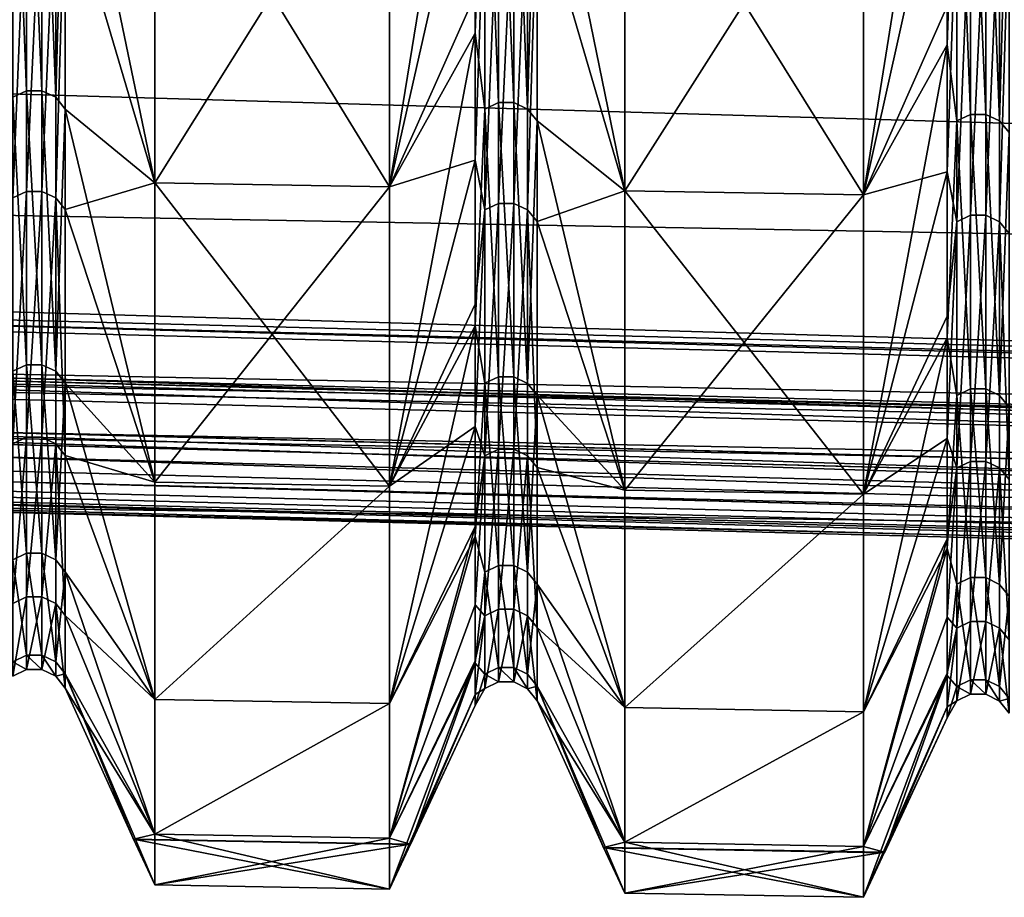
# Model space of a CAD drawing. Header units: metres. Extents: x -31 to 116, y -82 to 82.
# Tile 394 of 656: x 53.75 to 58.09, y -61.4 to -57.53. Entities that reach past the tile are written whole.
import ezdxf

# ---------------------------------------------------------------- set-up
doc = ezdxf.new("R2010")
doc.units = ezdxf.units.M
doc.layers.add('solid_80000000GA_10_1', color=7, linetype='CONTINUOUS')

msp = doc.modelspace()

# ---------------------------------------------------------------- linework, layer by layer
at = {"layer": 'solid_80000000GA_10_1'}
for points in [[(12.5, -55.339149, 19.366802), (103, -56.357498, 23.341595), (103, -58.015083, 18.847979)], [(12.5, -56.648029, 15.116095), (12.5, -55.339149, 19.366802), (103, -58.015083, 18.847979)], [(12.5, -55.339161, -19.366768), (103, -58.015034, -18.848118), (103, -56.357452, -23.341688)], [(12.5, -55.339161, -19.366768), (12.5, -56.648037, -15.116065), (103, -58.015034, -18.848118)], [(55.382427, -58.271996, -19.249161), (55.76049, -55.948536, -23.174643), (55.76049, -57.594326, -18.713531)], [(55.382427, -58.271996, -19.249161), (55.382427, -56.601433, -23.715683), (55.76049, -55.948536, -23.174643)], [(55.802036, -56.350567, -22.033564), (55.76049, -57.594326, -18.713531), (55.76049, -55.948536, -23.174643)], [(57.470112, -58.306656, -19.260422), (57.839779, -55.998837, -23.195478), (57.839779, -57.646111, -18.730356)], [(57.470112, -58.306656, -19.260422), (57.470112, -56.635101, -23.729628), (57.839779, -55.998837, -23.195478)], [(57.881325, -56.401279, -22.053392), (57.839779, -57.646111, -18.730356), (57.839779, -55.998837, -23.195478)], [(53.783474, -56.272293, -22.002958), (53.783474, -57.848427, -17.443066), (53.722752, -56.299858, -22.013737)], [(53.783474, -57.848427, -17.443066), (53.722752, -57.876766, -17.451611), (53.722752, -56.299858, -22.013737)], [(53.851025, -57.848473, -17.443079), (53.783474, -57.848427, -17.443066), (53.783474, -56.272293, -22.002958)], [(53.851025, -56.272335, -22.002975), (53.851025, -57.848473, -17.443079), (53.783474, -56.272293, -22.002958)], [(53.911705, -57.876888, -17.451647), (53.851025, -57.848473, -17.443079), (53.851025, -56.272335, -22.002975)], [(53.911705, -56.29998, -22.013784), (53.911705, -57.876888, -17.451647), (53.851025, -56.272335, -22.002975)], [(53.911705, -56.29998, -22.013784), (53.953094, -56.350269, -22.030849), (53.911705, -57.876888, -17.451647)], [(55.862759, -56.323002, -22.022785), (55.862759, -57.900558, -17.458784), (55.802036, -56.350567, -22.033564)], [(55.930313, -57.9006, -17.458797), (55.862759, -57.900558, -17.458784), (55.862759, -56.323002, -22.022785)], [(55.930313, -56.323044, -22.022802), (55.930313, -57.9006, -17.458797), (55.862759, -56.323002, -22.022785)], [(55.990993, -57.92902, -17.467367), (55.930313, -57.9006, -17.458797), (55.930313, -56.323044, -22.022802)], [(55.990993, -56.350689, -22.033611), (55.990993, -57.92902, -17.467367), (55.930313, -56.323044, -22.022802)], [(53.911705, -57.876888, -17.451647), (53.953094, -56.350269, -22.030849), (53.953094, -57.928699, -17.463581)], [(54.348129, -58.254826, -19.243582), (53.953094, -57.928699, -17.463581), (53.953094, -56.350269, -22.030849)], [(54.348129, -56.584755, -23.708773), (54.348129, -58.254826, -19.243582), (53.953094, -56.350269, -22.030849)], [(55.802036, -56.350567, -22.033564), (55.802036, -57.928894, -17.467329), (55.76049, -57.594326, -18.713531)], [(55.862759, -57.900558, -17.458784), (55.802036, -57.928894, -17.467329), (55.802036, -56.350567, -22.033564)], [(55.990993, -56.350689, -22.033611), (56.032383, -56.400978, -22.050676), (55.990993, -57.92902, -17.467367)], [(57.942047, -56.373711, -22.042614), (57.942047, -57.952686, -17.474503), (57.881325, -56.401279, -22.053392)], [(58.009598, -57.952732, -17.474516), (57.942047, -57.952686, -17.474503), (57.942047, -56.373711, -22.042614)], [(58.009598, -56.373753, -22.042631), (58.009598, -57.952732, -17.474516), (57.942047, -56.373711, -22.042614)], [(58.070282, -57.981148, -17.483086), (58.009598, -57.952732, -17.474516), (58.009598, -56.373753, -22.042631)], [(58.070282, -56.401398, -22.05344), (58.070282, -57.981148, -17.483086), (58.009598, -56.373753, -22.042631)], [(55.990993, -57.92902, -17.467367), (56.032383, -56.400978, -22.050676), (56.032383, -57.980827, -17.479315)], [(56.41888, -58.289204, -19.254751), (56.032383, -57.980827, -17.479315), (56.032383, -56.400978, -22.050676)], [(56.41888, -56.618149, -23.722605), (56.41888, -58.289204, -19.254751), (56.032383, -56.400978, -22.050676)], [(57.881325, -56.401279, -22.053392), (57.881325, -57.981026, -17.483047), (57.839779, -57.646111, -18.730356)], [(57.942047, -57.952686, -17.474503), (57.881325, -57.981026, -17.483047), (57.881325, -56.401279, -22.053392)], [(58.070282, -56.401398, -22.05344), (58.111671, -56.451687, -22.070503), (58.070282, -57.981148, -17.483086)], [(58.070282, -57.981148, -17.483086), (58.111671, -56.451687, -22.070503), (58.111671, -58.032951, -17.495049)], [(54.348129, -58.254826, 19.243582), (54.348129, -56.584755, 23.708773), (53.953094, -56.917362, 20.521328)], [(54.348129, -56.584755, -23.708773), (55.382427, -56.601433, -23.715683), (55.382427, -58.271996, -19.249161)], [(54.348129, -56.584755, -23.708773), (55.382427, -58.271996, -19.249161), (54.348129, -58.254826, -19.243582)], [(54.348129, -58.254826, 19.243582), (55.382427, -56.601433, 23.715683), (54.348129, -56.584755, 23.708773)], [(54.348129, -58.254826, 19.243582), (55.382427, -58.271996, 19.249161), (55.382427, -56.601433, 23.715683)], [(55.382427, -58.271996, 19.249161), (55.76049, -57.424034, 19.229736), (55.76049, -56.600685, 21.532887)], [(55.382427, -56.601433, 23.715683), (55.382427, -58.271996, 19.249161), (55.76049, -56.600685, 21.532887)], [(12.5, -56.648029, 15.116095), (103, -58.015083, 18.847979), (103, -59.31485, 14.238866)], [(12.5, -57.631004, 10.777947), (12.5, -56.648029, 15.116095), (103, -59.31485, 14.238866)], [(12.5, -56.648037, -15.116065), (103, -59.314888, -14.238695), (103, -58.015034, -18.848118)], [(12.5, -56.648037, -15.116065), (12.5, -57.631008, -10.77793), (103, -59.314888, -14.238695)], [(56.41888, -58.289204, 19.254751), (56.41888, -56.618149, 23.722605), (56.032383, -56.968605, 20.539738)], [(56.41888, -56.618149, -23.722605), (57.470112, -56.635101, -23.729628), (57.470112, -58.306656, -19.260422)], [(56.41888, -56.618149, -23.722605), (57.470112, -58.306656, -19.260422), (56.41888, -58.289204, -19.254751)], [(56.41888, -58.289204, 19.254751), (57.470112, -56.635101, 23.729628), (56.41888, -56.618149, 23.722605)], [(56.41888, -58.289204, 19.254751), (57.470112, -58.306656, 19.260422), (57.470112, -56.635101, 23.729628)], [(57.470112, -56.635101, 23.729628), (57.470112, -58.306656, 19.260422), (57.839779, -56.651573, 21.552246)], [(57.470112, -58.306656, 19.260422), (57.839779, -57.475666, 19.247025), (57.839779, -56.651573, 21.552246)], [(53.783474, -56.838081, 20.497162), (53.722752, -56.865925, 20.507204), (53.722752, -58.320827, 15.904716)], [(53.783474, -58.292271, 15.896929), (53.783474, -56.838081, 20.497162), (53.722752, -58.320827, 15.904716)], [(53.851025, -56.838123, 20.497179), (53.783474, -56.838081, 20.497162), (53.783474, -58.292271, 15.896929)], [(53.851025, -58.292313, 15.89694), (53.851025, -56.838123, 20.497179), (53.783474, -58.292271, 15.896929)], [(53.911705, -56.866047, 20.507248), (53.851025, -56.838123, 20.497179), (53.851025, -58.292313, 15.89694)], [(53.911705, -58.32095, 15.90475), (53.911705, -56.866047, 20.507248), (53.851025, -58.292313, 15.89694)], [(53.911705, -58.32095, 15.90475), (53.953094, -56.917362, 20.521328), (53.911705, -56.866047, 20.507248)], [(55.862759, -56.889301, 20.515633), (55.802036, -56.917145, 20.525675), (55.802036, -58.373356, 15.919042)], [(55.862759, -58.344799, 15.911254), (55.862759, -56.889301, 20.515633), (55.802036, -58.373356, 15.919042)], [(55.930313, -56.889343, 20.51565), (55.862759, -56.889301, 20.515633), (55.862759, -58.344799, 15.911254)], [(55.930313, -58.344845, 15.911266), (55.930313, -56.889343, 20.51565), (55.862759, -58.344799, 15.911254)], [(55.990993, -56.917263, 20.525719), (55.930313, -56.889343, 20.51565), (55.930313, -58.344845, 15.911266)], [(53.911705, -58.32095, 15.90475), (53.953094, -58.371754, 15.920092), (53.953094, -56.917362, 20.521328)], [(54.348129, -58.254826, 19.243582), (53.953094, -56.917362, 20.521328), (53.953094, -58.371754, 15.920092)], [(55.802036, -56.917145, 20.525675), (55.76049, -57.424034, 19.229736), (55.76049, -58.153713, 16.895216)], [(55.802036, -58.373356, 15.919042), (55.802036, -56.917145, 20.525675), (55.76049, -58.153713, 16.895216)], [(55.990993, -58.373478, 15.919075), (55.990993, -56.917263, 20.525719), (55.930313, -58.344845, 15.911266)], [(55.990993, -58.373478, 15.919075), (56.032383, -56.968605, 20.539738), (55.990993, -56.917263, 20.525719)], [(57.942047, -56.940517, 20.534105), (57.881325, -56.968361, 20.544146), (57.881325, -58.425884, 15.933367)], [(57.942047, -58.397327, 15.925579), (57.942047, -56.940517, 20.534105), (57.881325, -58.425884, 15.933367)], [(58.009598, -56.940563, 20.534121), (57.942047, -56.940517, 20.534105), (57.942047, -58.397327, 15.925579)], [(58.009598, -58.397373, 15.925591), (58.009598, -56.940563, 20.534121), (57.942047, -58.397327, 15.925579)], [(58.070282, -56.968483, 20.544189), (58.009598, -56.940563, 20.534121), (58.009598, -58.397373, 15.925591)], [(55.990993, -58.373478, 15.919075), (56.032383, -58.424294, 15.934382), (56.032383, -56.968605, 20.539738)], [(56.41888, -58.289204, 19.254751), (56.032383, -56.968605, 20.539738), (56.032383, -58.424294, 15.934382)], [(57.881325, -56.968361, 20.544146), (57.839779, -57.475666, 19.247025), (57.839779, -58.205997, 16.910406)], [(57.881325, -58.425884, 15.933367), (57.881325, -56.968361, 20.544146), (57.839779, -58.205997, 16.910406)], [(58.070282, -58.42601, 15.933401), (58.070282, -56.968483, 20.544189), (58.009598, -58.397373, 15.925591)], [(58.070282, -58.42601, 15.933401), (58.111671, -57.019844, 20.558146), (58.070282, -56.968483, 20.544189)], [(58.070282, -58.42601, 15.933401), (58.111671, -58.476833, 15.948674), (58.111671, -57.019844, 20.558146)], [(55.382427, -58.271996, 19.249161), (55.76049, -58.153713, 16.895216), (55.76049, -57.424034, 19.229736)], [(57.470112, -58.306656, 19.260422), (57.839779, -58.205997, 16.910406), (57.839779, -57.475666, 19.247025)], [(55.382427, -59.590706, -14.66641), (55.76049, -57.594326, -18.713531), (55.76049, -58.885029, -14.137045)], [(55.382427, -59.590706, -14.66641), (55.382427, -58.271996, -19.249161), (55.76049, -57.594326, -18.713531)], [(55.802036, -57.928894, -17.467329), (55.76049, -58.885029, -14.137045), (55.76049, -57.594326, -18.713531)], [(12.5, -57.631004, 10.777947), (103, -59.31485, 14.238866), (103, -60.248985, 9.542415)], [(12.5, -58.28233, 6.377097), (12.5, -57.631004, 10.777947), (103, -60.248985, 9.542415)], [(12.5, -57.631008, -10.77793), (103, -60.248993, -9.542366), (103, -59.314888, -14.238695)], [(12.5, -57.631008, -10.77793), (12.5, -58.28233, -6.377097), (103, -60.248993, -9.542366)], [(57.470112, -59.626141, -14.674917), (57.839779, -57.646111, -18.730356), (57.839779, -58.937973, -14.149755)], [(57.470112, -59.626141, -14.674917), (57.470112, -58.306656, -19.260422), (57.839779, -57.646111, -18.730356)], [(57.881325, -57.981026, -17.483047), (57.839779, -58.937973, -14.149755), (57.839779, -57.646111, -18.730356)], [(13, -57.798447, 6.326239), (12.5, -58.28233, 6.377097), (92, -60.352722, 6.594704)], [(13, -57.798447, -6.326239), (92, -59.855804, -6.542476), (12.5, -58.28233, -6.377097)], [(13, -57.798447, 6.326239), (92, -60.352722, 6.594704), (92, -59.855804, 6.542476)], [(92, -59.90807, -6.045215), (92, -59.855804, -6.542476), (13, -57.798447, -6.326239)], [(13, -57.850712, -5.828978), (92, -59.90807, -6.045215), (13, -57.798447, -6.326239)], [(13, -57.798447, 6.326239), (92, -59.855804, 6.542476), (13, -57.850712, 5.828978)], [(13, -57.850712, 5.828978), (92, -59.90807, 6.045215), (12.5, -58.334595, 5.879836)], [(13, -57.850712, -5.828978), (12.5, -58.334595, -5.879836), (92, -60.404987, -6.097443)], [(13, -57.850712, -5.828978), (92, -60.404987, -6.097443), (92, -59.90807, -6.045215)], [(92, -59.855804, 6.542476), (92, -59.90807, 6.045215), (13, -57.850712, 5.828978)], [(53.783474, -57.848427, -17.443066), (53.783474, -59.055721, -12.771956), (53.722752, -57.876766, -17.451611)], [(53.851025, -59.055767, -12.771966), (53.783474, -59.055721, -12.771956), (53.783474, -57.848427, -17.443066)], [(53.851025, -57.848473, -17.443079), (53.851025, -59.055767, -12.771966), (53.783474, -57.848427, -17.443066)], [(53.911705, -59.084778, -12.77824), (53.851025, -59.055767, -12.771966), (53.851025, -57.848473, -17.443079)], [(53.911705, -57.876888, -17.451647), (53.911705, -59.084778, -12.77824), (53.851025, -57.848473, -17.443079)], [(53.783474, -59.055721, -12.771956), (53.722752, -59.084652, -12.778214), (53.722752, -57.876766, -17.451611)], [(53.911705, -57.876888, -17.451647), (53.953094, -57.928699, -17.463581), (53.911705, -59.084778, -12.77824)], [(55.862759, -57.900558, -17.458784), (55.862759, -59.10894, -12.783465), (55.802036, -57.928894, -17.467329)], [(55.930313, -59.108982, -12.783476), (55.862759, -59.10894, -12.783465), (55.862759, -57.900558, -17.458784)], [(55.930313, -57.9006, -17.458797), (55.930313, -59.108982, -12.783476), (55.862759, -57.900558, -17.458784)], [(55.990993, -59.137993, -12.78975), (55.930313, -59.108982, -12.783476), (55.930313, -57.9006, -17.458797)], [(55.990993, -57.92902, -17.467367), (55.990993, -59.137993, -12.78975), (55.930313, -57.9006, -17.458797)], [(53.911705, -59.084778, -12.77824), (53.953094, -57.928699, -17.463581), (53.953094, -59.136715, -12.789055)], [(54.348129, -59.573151, -14.662196), (53.953094, -59.136715, -12.789055), (53.953094, -57.928699, -17.463581)], [(54.348129, -58.254826, -19.243582), (54.348129, -59.573151, -14.662196), (53.953094, -57.928699, -17.463581)], [(55.802036, -57.928894, -17.467329), (55.802036, -59.137867, -12.789722), (55.76049, -58.885029, -14.137045)], [(55.862759, -59.10894, -12.783465), (55.802036, -59.137867, -12.789722), (55.802036, -57.928894, -17.467329)], [(55.990993, -57.92902, -17.467367), (56.032383, -57.980827, -17.479315), (55.990993, -59.137993, -12.78975)], [(57.942047, -57.952686, -17.474503), (57.942047, -59.162155, -12.794975), (57.881325, -57.981026, -17.483047)], [(58.009598, -59.162201, -12.794985), (57.942047, -59.162155, -12.794975), (57.942047, -57.952686, -17.474503)], [(58.009598, -57.952732, -17.474516), (58.009598, -59.162201, -12.794985), (57.942047, -57.952686, -17.474503)], [(58.070282, -59.191212, -12.801259), (58.009598, -59.162201, -12.794985), (58.009598, -57.952732, -17.474516)], [(58.070282, -57.981148, -17.483086), (58.070282, -59.191212, -12.801259), (58.009598, -57.952732, -17.474516)], [(55.990993, -59.137993, -12.78975), (56.032383, -57.980827, -17.479315), (56.032383, -59.189926, -12.800587)], [(56.41888, -59.608299, -14.670634), (56.032383, -59.189926, -12.800587), (56.032383, -57.980827, -17.479315)], [(56.41888, -58.289204, -19.254751), (56.41888, -59.608299, -14.670634), (56.032383, -57.980827, -17.479315)], [(57.881325, -57.981026, -17.483047), (57.881325, -59.191086, -12.801231), (57.839779, -58.937973, -14.149755)], [(57.942047, -59.162155, -12.794975), (57.881325, -59.191086, -12.801231), (57.881325, -57.981026, -17.483047)], [(58.070282, -57.981148, -17.483086), (58.111671, -58.032951, -17.495049), (58.070282, -59.191212, -12.801259)], [(58.070282, -59.191212, -12.801259), (58.111671, -58.032951, -17.495049), (58.111671, -59.243141, -12.812119)], [(13, -58.050327, 3.292632), (12.5, -58.536205, 3.318096), (92, -60.61515, 3.427049)], [(13, -58.050327, -3.292632), (92, -60.11618, -3.400899), (12.5, -58.536205, -3.318096)], [(13, -58.076496, 2.793317), (92, -60.142349, 2.901584), (12.5, -58.562374, 2.818781)], [(13, -58.076496, -2.793317), (12.5, -58.562374, -2.818781), (92, -60.641319, -2.927734)], [(13, -58.050327, 3.292632), (92, -60.61515, 3.427049), (92, -60.11618, 3.400899)], [(92, -60.142349, -2.901584), (92, -60.11618, -3.400899), (13, -58.050327, -3.292632)], [(13, -58.076496, -2.793317), (92, -60.142349, -2.901584), (13, -58.050327, -3.292632)], [(13, -58.050327, 3.292632), (92, -60.11618, 3.400899), (13, -58.076496, 2.793317)], [(13, -58.076496, -2.793317), (92, -60.641319, -2.927734), (92, -60.142349, -2.901584)], [(92, -60.11618, 3.400899), (92, -60.142349, 2.901584), (13, -58.076496, 2.793317)], [(13, -58.143093, -0.5), (92, -60.211781, 0.5), (92, -60.211781, -0.5)], [(52.250004, -59.668968, -0.5), (13, -58.143093, -0.5), (92, -60.211781, -0.5)], [(13, -58.143093, -0.5), (13, -58.143093, 0.5), (92, -60.211781, 0.5)], [(92, -60.709896, 0.5), (92, -60.211781, 0.5), (13, -58.143093, 0.5)], [(52.250004, -59.668968, 0.5), (92, -60.709896, 0.5), (13, -58.143093, 0.5)], [(55.382427, -59.590706, 14.66641), (55.76049, -58.788525, 14.533134), (55.76049, -58.153713, 16.895216)], [(55.382427, -58.271996, 19.249161), (55.382427, -59.590706, 14.66641), (55.76049, -58.153713, 16.895216)], [(55.802036, -58.373356, 15.919042), (55.76049, -58.153713, 16.895216), (55.76049, -58.788525, 14.533134)], [(57.470112, -59.626141, 14.674917), (57.839779, -58.841381, 14.546202), (57.839779, -58.205997, 16.910406)], [(57.470112, -58.306656, 19.260422), (57.470112, -59.626141, 14.674917), (57.839779, -58.205997, 16.910406)], [(57.881325, -58.425884, 15.933367), (57.839779, -58.205997, 16.910406), (57.839779, -58.841381, 14.546202)], [(54.348129, -59.573151, 14.662196), (54.348129, -58.254826, 19.243582), (53.953094, -58.371754, 15.920092)], [(54.348129, -58.254826, -19.243582), (55.382427, -58.271996, -19.249161), (55.382427, -59.590706, -14.66641)], [(54.348129, -58.254826, -19.243582), (55.382427, -59.590706, -14.66641), (54.348129, -59.573151, -14.662196)], [(54.348129, -59.573151, 14.662196), (55.382427, -58.271996, 19.249161), (54.348129, -58.254826, 19.243582)], [(12.5, -58.28233, -6.377097), (92, -60.352722, -6.594704), (103, -60.248993, -9.542366)], [(92, -60.352722, 6.594704), (12.5, -58.28233, 6.377097), (103, -60.248985, 9.542415)], [(92, -59.855804, -6.542476), (92, -60.352722, -6.594704), (12.5, -58.28233, -6.377097)], [(53.783474, -58.292271, 15.896929), (53.722752, -58.320827, 15.904716), (53.722752, -59.403873, 11.20082)], [(53.783474, -59.37479, 11.195336), (53.783474, -58.292271, 15.896929), (53.722752, -59.403873, 11.20082)], [(53.851025, -58.292313, 15.89694), (53.783474, -58.292271, 15.896929), (53.783474, -59.37479, 11.195336)], [(53.851025, -59.374832, 11.195345), (53.851025, -58.292313, 15.89694), (53.783474, -59.37479, 11.195336)], [(53.911705, -58.32095, 15.90475), (53.851025, -58.292313, 15.89694), (53.851025, -59.374832, 11.195345)], [(54.348129, -59.573151, 14.662196), (55.382427, -59.590706, 14.66641), (55.382427, -58.271996, 19.249161)], [(56.41888, -59.608299, 14.670634), (56.41888, -58.289204, 19.254751), (56.032383, -58.424294, 15.934382)], [(56.41888, -58.289204, -19.254751), (57.470112, -58.306656, -19.260422), (57.470112, -59.626141, -14.674917)], [(56.41888, -58.289204, -19.254751), (57.470112, -59.626141, -14.674917), (56.41888, -59.608299, -14.670634)], [(56.41888, -59.608299, 14.670634), (57.470112, -58.306656, 19.260422), (56.41888, -58.289204, 19.254751)], [(12.5, -58.334595, -5.879836), (12.5, -58.449436, -4.60007), (103, -60.81189, -4.786809)], [(92, -60.404987, -6.097443), (12.5, -58.334595, -5.879836), (103, -60.81189, -4.786809)], [(12.5, -58.334595, 5.879836), (92, -60.404987, 6.097443), (103, -60.811901, 4.78665)], [(12.5, -58.449436, 4.60007), (12.5, -58.334595, 5.879836), (103, -60.811901, 4.78665)], [(92, -59.90807, 6.045215), (92, -60.404987, 6.097443), (12.5, -58.334595, 5.879836)], [(53.911705, -59.403999, 11.200844), (53.911705, -58.32095, 15.90475), (53.851025, -59.374832, 11.195345)], [(53.911705, -58.32095, 15.90475), (53.953094, -59.455421, 11.214449), (53.953094, -58.371754, 15.920092)], [(53.911705, -59.403999, 11.200844), (53.953094, -59.455421, 11.214449), (53.911705, -58.32095, 15.90475)], [(56.41888, -59.608299, 14.670634), (57.470112, -59.626141, 14.674917), (57.470112, -58.306656, 19.260422)], [(54.348129, -59.573151, 14.662196), (53.953094, -58.371754, 15.920092), (53.953094, -59.455421, 11.214449)], [(55.802036, -58.373356, 15.919042), (55.76049, -58.788525, 14.533134), (55.76049, -59.327435, 12.147346)], [(55.802036, -59.457378, 11.210909), (55.802036, -58.373356, 15.919042), (55.76049, -59.327435, 12.147346)], [(55.862759, -58.344799, 15.911254), (55.802036, -58.373356, 15.919042), (55.802036, -59.457378, 11.210909)], [(55.862759, -59.428295, 11.205424), (55.862759, -58.344799, 15.911254), (55.802036, -59.457378, 11.210909)], [(55.930313, -58.344845, 15.911266), (55.862759, -58.344799, 15.911254), (55.862759, -59.428295, 11.205424)], [(55.930313, -59.428337, 11.205433), (55.930313, -58.344845, 15.911266), (55.862759, -59.428295, 11.205424)], [(55.990993, -58.373478, 15.919075), (55.930313, -58.344845, 15.911266), (55.930313, -59.428337, 11.205433)], [(55.990993, -59.457508, 11.210933), (55.990993, -58.373478, 15.919075), (55.930313, -59.428337, 11.205433)], [(55.990993, -58.373478, 15.919075), (56.032383, -59.50893, 11.224523), (56.032383, -58.424294, 15.934382)], [(55.990993, -59.457508, 11.210933), (56.032383, -59.50893, 11.224523), (55.990993, -58.373478, 15.919075)], [(56.41888, -59.608299, 14.670634), (56.032383, -58.424294, 15.934382), (56.032383, -59.50893, 11.224523)], [(57.881325, -58.425884, 15.933367), (57.839779, -58.841381, 14.546202), (57.839779, -59.380775, 12.158267)], [(57.881325, -59.510887, 11.220998), (57.881325, -58.425884, 15.933367), (57.839779, -59.380775, 12.158267)], [(57.942047, -58.397327, 15.925579), (57.881325, -58.425884, 15.933367), (57.881325, -59.510887, 11.220998)], [(57.942047, -59.4818, 11.215513), (57.942047, -58.397327, 15.925579), (57.881325, -59.510887, 11.220998)], [(58.009598, -58.397373, 15.925591), (57.942047, -58.397327, 15.925579), (57.942047, -59.4818, 11.215513)], [(58.009598, -59.481846, 11.215522), (58.009598, -58.397373, 15.925591), (57.942047, -59.4818, 11.215513)], [(58.070282, -58.42601, 15.933401), (58.009598, -58.397373, 15.925591), (58.009598, -59.481846, 11.215522)], [(58.070282, -59.511013, 11.221022), (58.070282, -58.42601, 15.933401), (58.009598, -59.481846, 11.215522)], [(58.070282, -58.42601, 15.933401), (58.111671, -59.562439, 11.234597), (58.111671, -58.476833, 15.948674)], [(58.070282, -59.511013, 11.221022), (58.111671, -59.562439, 11.234597), (58.070282, -58.42601, 15.933401)], [(12.5, -58.449436, -4.60007), (12.5, -58.536205, -3.318096), (103, -60.81189, -4.786809)], [(92, -60.61515, 3.427049), (12.5, -58.449436, 4.60007), (103, -60.811901, 4.78665)], [(92, -60.61515, 3.427049), (12.5, -58.536205, 3.318096), (12.5, -58.449436, 4.60007)], [(12.5, -58.536205, -3.318096), (92, -60.61515, -3.427049), (103, -60.81189, -4.786809)], [(92, -60.11618, -3.400899), (92, -60.61515, -3.427049), (12.5, -58.536205, -3.318096)], [(12.5, -58.562374, 2.818781), (92, -60.641319, 2.927734), (92, -60.709896, 0.5)], [(12.5, -58.606678, 1.659715), (12.5, -58.562374, 2.818781), (92, -60.709896, 0.5)], [(92, -60.142349, 2.901584), (92, -60.641319, 2.927734), (12.5, -58.562374, 2.818781)], [(92, -60.641319, -2.927734), (12.5, -58.562374, -2.818781), (12.5, -58.606678, -1.659715)], [(12.5, -58.606678, 1.659715), (92, -60.709896, 0.5), (52.250004, -59.668968, 0.5)], [(92, -60.641319, -2.927734), (12.5, -58.606678, -1.659715), (12.5, -58.62804, -0.5)], [(92, -60.641319, -2.927734), (12.5, -58.62804, -0.5), (52.250004, -59.668968, -0.5)], [(55.382427, -59.590706, 14.66641), (55.76049, -59.327435, 12.147346), (55.76049, -58.788525, 14.533134)], [(57.470112, -59.626141, 14.674917), (57.839779, -59.380775, 12.158267), (57.839779, -58.841381, 14.546202)], [(55.382427, -60.549599, -9.995102), (55.76049, -58.885029, -14.137045), (55.76049, -59.812683, -9.473399)], [(55.382427, -60.549599, -9.995102), (55.382427, -59.590706, -14.66641), (55.76049, -58.885029, -14.137045)], [(55.802036, -59.137867, -12.789722), (55.76049, -59.812683, -9.473399), (55.76049, -58.885029, -14.137045)], [(57.470112, -60.58559, -10.000803), (57.839779, -58.937973, -14.149755), (57.839779, -59.866463, -9.481916)], [(57.470112, -60.58559, -10.000803), (57.470112, -59.626141, -14.674917), (57.839779, -58.937973, -14.149755)], [(57.881325, -59.191086, -12.801231), (57.839779, -59.866463, -9.481916), (57.839779, -58.937973, -14.149755)], [(53.783474, -59.055721, -12.771956), (53.783474, -59.886475, -8.019413), (53.722752, -59.084652, -12.778214)], [(53.851025, -59.88652, -8.01942), (53.783474, -59.886475, -8.019413), (53.783474, -59.055721, -12.771956)], [(53.851025, -59.055767, -12.771966), (53.851025, -59.88652, -8.01942), (53.783474, -59.055721, -12.771956)], [(53.911705, -59.915939, -8.023359), (53.851025, -59.88652, -8.01942), (53.851025, -59.055767, -12.771966)], [(53.911705, -59.084778, -12.77824), (53.911705, -59.915939, -8.023359), (53.851025, -59.055767, -12.771966)], [(53.783474, -59.886475, -8.019413), (53.722752, -59.915813, -8.023342), (53.722752, -59.084652, -12.778214)], [(53.911705, -59.084778, -12.77824), (53.953094, -59.136715, -12.789055), (53.911705, -59.915939, -8.023359)], [(55.862759, -59.10894, -12.783465), (55.862759, -59.940441, -8.02664), (55.802036, -59.137867, -12.789722)], [(55.930313, -59.940487, -8.026647), (55.862759, -59.940441, -8.02664), (55.862759, -59.10894, -12.783465)], [(55.930313, -59.108982, -12.783476), (55.930313, -59.940487, -8.026647), (55.862759, -59.10894, -12.783465)], [(55.990993, -59.969906, -8.030585), (55.930313, -59.940487, -8.026647), (55.930313, -59.108982, -12.783476)], [(55.990993, -59.137993, -12.78975), (55.990993, -59.969906, -8.030585), (55.930313, -59.108982, -12.783476)], [(53.911705, -59.915939, -8.023359), (53.953094, -59.136715, -12.789055), (53.953094, -59.96875, -8.028707)], [(54.348129, -60.531765, -9.992278), (53.953094, -59.96875, -8.028707), (53.953094, -59.136715, -12.789055)], [(54.348129, -59.573151, -14.662196), (54.348129, -60.531765, -9.992278), (53.953094, -59.136715, -12.789055)], [(55.802036, -59.137867, -12.789722), (55.802036, -59.96978, -8.030568), (55.76049, -59.812683, -9.473399)], [(55.862759, -59.940441, -8.02664), (55.802036, -59.96978, -8.030568), (55.802036, -59.137867, -12.789722)], [(55.990993, -59.137993, -12.78975), (56.032383, -59.189926, -12.800587), (55.990993, -59.969906, -8.030585)], [(57.942047, -59.162155, -12.794975), (57.942047, -59.994408, -8.033867), (57.881325, -59.191086, -12.801231)], [(58.009598, -59.994453, -8.033873), (57.942047, -59.994408, -8.033867), (57.942047, -59.162155, -12.794975)], [(58.009598, -59.162201, -12.794985), (58.009598, -59.994453, -8.033873), (57.942047, -59.162155, -12.794975)], [(58.070282, -60.023872, -8.037812), (58.009598, -59.994453, -8.033873), (58.009598, -59.162201, -12.794985)], [(58.070282, -59.191212, -12.801259), (58.070282, -60.023872, -8.037812), (58.009598, -59.162201, -12.794985)], [(55.990993, -59.969906, -8.030585), (56.032383, -59.189926, -12.800587), (56.032383, -60.022717, -8.035937)], [(56.41888, -60.567467, -9.997932), (56.032383, -60.022717, -8.035937), (56.032383, -59.189926, -12.800587)], [(56.41888, -59.608299, -14.670634), (56.41888, -60.567467, -9.997932), (56.032383, -59.189926, -12.800587)], [(57.881325, -59.191086, -12.801231), (57.881325, -60.023746, -8.037795), (57.839779, -59.866463, -9.481916)], [(57.942047, -59.994408, -8.033867), (57.881325, -60.023746, -8.037795), (57.881325, -59.191086, -12.801231)], [(58.070282, -59.191212, -12.801259), (58.111671, -59.243141, -12.812119), (58.070282, -60.023872, -8.037812)], [(58.070282, -60.023872, -8.037812), (58.111671, -59.243141, -12.812119), (58.111671, -60.076679, -8.043168)], [(55.382427, -60.549599, 9.995102), (55.76049, -59.769566, 9.741741), (55.76049, -59.327435, 12.147346)], [(55.382427, -59.590706, 14.66641), (55.382427, -60.549599, 9.995102), (55.76049, -59.327435, 12.147346)], [(55.802036, -59.457378, 11.210909), (55.76049, -59.327435, 12.147346), (55.76049, -59.769566, 9.741741)], [(53.783474, -59.37479, 11.195336), (53.722752, -59.403873, 11.20082), (53.722752, -60.108166, 6.425508)], [(53.783474, -60.078735, 6.422362), (53.783474, -59.37479, 11.195336), (53.722752, -60.108166, 6.425508)], [(53.851025, -59.374832, 11.195345), (53.783474, -59.37479, 11.195336), (53.783474, -60.078735, 6.422362)], [(53.851025, -60.078781, 6.422367), (53.851025, -59.374832, 11.195345), (53.783474, -60.078735, 6.422362)], [(53.911705, -59.403999, 11.200844), (53.851025, -59.374832, 11.195345), (53.851025, -60.078781, 6.422367)], [(57.470112, -60.58559, 10.000803), (57.839779, -59.823307, 9.7505), (57.839779, -59.380775, 12.158267)], [(57.470112, -59.626141, 14.674917), (57.470112, -60.58559, 10.000803), (57.839779, -59.380775, 12.158267)], [(57.881325, -59.510887, 11.220998), (57.839779, -59.380775, 12.158267), (57.839779, -59.823307, 9.7505)], [(53.911705, -60.108292, 6.425522), (53.911705, -59.403999, 11.200844), (53.851025, -60.078781, 6.422367)], [(53.911705, -59.403999, 11.200844), (53.953094, -60.16061, 6.435209), (53.953094, -59.455421, 11.214449)], [(53.911705, -60.108292, 6.425522), (53.953094, -60.16061, 6.435209), (53.911705, -59.403999, 11.200844)], [(55.862759, -59.428295, 11.205424), (55.802036, -59.457378, 11.210909), (55.802036, -60.162304, 6.431296)], [(55.862759, -60.132874, 6.42815), (55.862759, -59.428295, 11.205424), (55.802036, -60.162304, 6.431296)], [(55.930313, -59.428337, 11.205433), (55.862759, -59.428295, 11.205424), (55.862759, -60.132874, 6.42815)], [(55.930313, -60.132919, 6.428154), (55.930313, -59.428337, 11.205433), (55.862759, -60.132874, 6.42815)], [(55.990993, -59.457508, 11.210933), (55.930313, -59.428337, 11.205433), (55.930313, -60.132919, 6.428154)], [(54.348129, -60.531765, 9.992278), (53.953094, -59.455421, 11.214449), (53.953094, -60.16061, 6.435209)], [(54.348129, -60.531765, 9.992278), (54.348129, -59.573151, 14.662196), (53.953094, -59.455421, 11.214449)], [(55.802036, -59.457378, 11.210909), (55.76049, -59.769566, 9.741741), (55.76049, -60.114197, 7.320245)], [(55.802036, -60.162304, 6.431296), (55.802036, -59.457378, 11.210909), (55.76049, -60.114197, 7.320245)], [(55.990993, -60.162434, 6.43131), (55.990993, -59.457508, 11.210933), (55.930313, -60.132919, 6.428154)], [(55.990993, -59.457508, 11.210933), (56.032383, -60.214752, 6.440984), (56.032383, -59.50893, 11.224523)], [(55.990993, -60.162434, 6.43131), (56.032383, -60.214752, 6.440984), (55.990993, -59.457508, 11.210933)], [(56.41888, -60.567467, 9.997932), (56.032383, -59.50893, 11.224523), (56.032383, -60.214752, 6.440984)], [(56.41888, -60.567467, 9.997932), (56.41888, -59.608299, 14.670634), (56.032383, -59.50893, 11.224523)], [(57.881325, -59.510887, 11.220998), (57.839779, -59.823307, 9.7505), (57.839779, -60.168243, 7.326827)], [(57.881325, -60.216446, 6.437083), (57.881325, -59.510887, 11.220998), (57.839779, -60.168243, 7.326827)], [(57.942047, -59.4818, 11.215513), (57.881325, -59.510887, 11.220998), (57.881325, -60.216446, 6.437083)], [(57.942047, -60.187012, 6.433937), (57.942047, -59.4818, 11.215513), (57.881325, -60.216446, 6.437083)], [(58.009598, -59.481846, 11.215522), (57.942047, -59.4818, 11.215513), (57.942047, -60.187012, 6.433937)], [(58.009598, -60.187057, 6.433942), (58.009598, -59.481846, 11.215522), (57.942047, -60.187012, 6.433937)], [(58.070282, -59.511013, 11.221022), (58.009598, -59.481846, 11.215522), (58.009598, -60.187057, 6.433942)], [(58.070282, -60.216572, 6.437097), (58.070282, -59.511013, 11.221022), (58.009598, -60.187057, 6.433942)], [(58.070282, -59.511013, 11.221022), (58.111671, -60.268894, 6.446758), (58.111671, -59.562439, 11.234597)], [(58.070282, -60.216572, 6.437097), (58.111671, -60.268894, 6.446758), (58.070282, -59.511013, 11.221022)], [(54.348129, -59.573151, -14.662196), (55.382427, -59.590706, -14.66641), (54.348129, -60.531765, -9.992278)], [(54.348129, -60.531765, 9.992278), (55.382427, -59.590706, 14.66641), (54.348129, -59.573151, 14.662196)], [(54.348129, -60.531765, -9.992278), (55.382427, -59.590706, -14.66641), (55.382427, -60.549599, -9.995102)], [(54.348129, -60.531765, 9.992278), (55.382427, -60.549599, 9.995102), (55.382427, -59.590706, 14.66641)], [(56.41888, -59.608299, -14.670634), (57.470112, -59.626141, -14.674917), (56.41888, -60.567467, -9.997932)], [(56.41888, -60.567467, 9.997932), (57.470112, -59.626141, 14.674917), (56.41888, -59.608299, 14.670634)], [(56.41888, -60.567467, -9.997932), (57.470112, -59.626141, -14.674917), (57.470112, -60.58559, -10.000803)], [(56.41888, -60.567467, 9.997932), (57.470112, -60.58559, 10.000803), (57.470112, -59.626141, 14.674917)], [(52.250004, -59.668968, -0.5), (92, -60.211781, -0.5), (92, -60.709896, -0.5)], [(92, -60.641319, -2.927734), (52.250004, -59.668968, -0.5), (92, -60.709896, -0.5)], [(55.382427, -61.142887, 5.263398), (55.76049, -60.114197, 7.320245), (55.76049, -59.769566, 9.741741)], [(55.382427, -60.549599, 9.995102), (55.382427, -61.142887, 5.263398), (55.76049, -59.769566, 9.741741)], [(55.382427, -61.142887, -5.263398), (55.76049, -59.812683, -9.473399), (55.76049, -60.371578, -4.751346)], [(55.382427, -61.142887, -5.263398), (55.382427, -60.549599, -9.995102), (55.76049, -59.812683, -9.473399)], [(55.802036, -59.96978, -8.030568), (55.76049, -60.371578, -4.751346), (55.76049, -59.812683, -9.473399)], [(57.470112, -61.179214, 5.266257), (57.839779, -60.168243, 7.326827), (57.839779, -59.823307, 9.7505)], [(57.470112, -60.58559, 10.000803), (57.470112, -61.179214, 5.266257), (57.839779, -59.823307, 9.7505)], [(53.783474, -59.886475, -8.019413), (53.783474, -60.335396, -3.215739), (53.722752, -59.915813, -8.023342)], [(53.851025, -60.335442, -3.215741), (53.783474, -60.335396, -3.215739), (53.783474, -59.886475, -8.019413)], [(53.851025, -59.88652, -8.01942), (53.851025, -60.335442, -3.215741), (53.783474, -59.886475, -8.019413)], [(53.911705, -60.365082, -3.217321), (53.851025, -60.335442, -3.215741), (53.851025, -59.88652, -8.01942)], [(53.911705, -59.915939, -8.023359), (53.911705, -60.365082, -3.217321), (53.851025, -59.88652, -8.01942)], [(57.470112, -61.179214, -5.266257), (57.839779, -59.866463, -9.481916), (57.839779, -60.425858, -4.755618)], [(57.470112, -61.179214, -5.266257), (57.470112, -60.58559, -10.000803), (57.839779, -59.866463, -9.481916)], [(57.881325, -60.023746, -8.037795), (57.839779, -60.425858, -4.755618), (57.839779, -59.866463, -9.481916)], [(53.783474, -60.335396, -3.215739), (53.722752, -60.364952, -3.217314), (53.722752, -59.915813, -8.023342)], [(53.911705, -59.915939, -8.023359), (53.953094, -59.96875, -8.028707), (53.911705, -60.365082, -3.217321)], [(55.862759, -59.940441, -8.02664), (55.862759, -60.389767, -3.218637), (55.802036, -59.96978, -8.030568)], [(55.930313, -60.389812, -3.218639), (55.862759, -60.389767, -3.218637), (55.862759, -59.940441, -8.02664)], [(55.930313, -59.940487, -8.026647), (55.930313, -60.389812, -3.218639), (55.862759, -59.940441, -8.02664)], [(55.990993, -60.419453, -3.220219), (55.930313, -60.389812, -3.218639), (55.930313, -59.940487, -8.026647)], [(55.990993, -59.969906, -8.030585), (55.990993, -60.419453, -3.220219), (55.930313, -59.940487, -8.026647)], [(53.911705, -60.365082, -3.217321), (53.953094, -59.96875, -8.028707), (53.953094, -60.41827, -3.216154)], [(54.348129, -61.124889, -5.261981), (53.953094, -60.41827, -3.216154), (53.953094, -59.96875, -8.028707)], [(54.348129, -60.531765, -9.992278), (54.348129, -61.124889, -5.261981), (53.953094, -59.96875, -8.028707)], [(55.802036, -59.96978, -8.030568), (55.802036, -60.419323, -3.220212), (55.76049, -60.371578, -4.751346)], [(55.862759, -60.389767, -3.218637), (55.802036, -60.419323, -3.220212), (55.802036, -59.96978, -8.030568)], [(55.990993, -59.969906, -8.030585), (56.032383, -60.022717, -8.035937), (55.990993, -60.419453, -3.220219)], [(55.990993, -60.419453, -3.220219), (56.032383, -60.022717, -8.035937), (56.032383, -60.472641, -3.219057)], [(56.41888, -61.160923, -5.264817), (56.032383, -60.472641, -3.219057), (56.032383, -60.022717, -8.035937)], [(56.41888, -60.567467, -9.997932), (56.41888, -61.160923, -5.264817), (56.032383, -60.022717, -8.035937)], [(57.881325, -60.023746, -8.037795), (57.881325, -60.473694, -3.22311), (57.839779, -60.425858, -4.755618)], [(57.942047, -59.994408, -8.033867), (57.942047, -60.444138, -3.221534), (57.881325, -60.023746, -8.037795)], [(57.942047, -60.444138, -3.221534), (57.881325, -60.473694, -3.22311), (57.881325, -60.023746, -8.037795)], [(58.009598, -60.444183, -3.221537), (57.942047, -60.444138, -3.221534), (57.942047, -59.994408, -8.033867)], [(58.009598, -59.994453, -8.033873), (58.009598, -60.444183, -3.221537), (57.942047, -59.994408, -8.033867)], [(58.070282, -60.473824, -3.223117), (58.009598, -60.444183, -3.221537), (58.009598, -59.994453, -8.033873)], [(58.070282, -60.023872, -8.037812), (58.070282, -60.473824, -3.223117), (58.009598, -59.994453, -8.033873)], [(58.070282, -60.023872, -8.037812), (58.111671, -60.076679, -8.043168), (58.070282, -60.473824, -3.223117)], [(53.783474, -60.078735, 6.422362), (53.722752, -60.108166, 6.425508), (53.722752, -60.429207, 1.609227)], [(53.783474, -60.39962, 1.608439), (53.783474, -60.078735, 6.422362), (53.722752, -60.429207, 1.609227)], [(53.851025, -60.078781, 6.422367), (53.783474, -60.078735, 6.422362), (53.783474, -60.39962, 1.608439)], [(53.851025, -60.399666, 1.608441), (53.851025, -60.078781, 6.422367), (53.783474, -60.39962, 1.608439)], [(53.911705, -60.108292, 6.425522), (53.851025, -60.078781, 6.422367), (53.851025, -60.399666, 1.608441)], [(58.070282, -60.473824, -3.223117), (58.111671, -60.076679, -8.043168), (58.111671, -60.527012, -3.22196)], [(53.911705, -60.429337, 1.609231), (53.911705, -60.108292, 6.425522), (53.851025, -60.399666, 1.608441)], [(53.911705, -60.108292, 6.425522), (53.953094, -60.482224, 1.61608), (53.953094, -60.16061, 6.435209)], [(53.911705, -60.429337, 1.609231), (53.953094, -60.482224, 1.61608), (53.911705, -60.108292, 6.425522)], [(55.382427, -61.142887, 5.263398), (55.76049, -60.360764, 4.886807), (55.76049, -60.114197, 7.320245)], [(55.802036, -60.162304, 6.431296), (55.76049, -60.114197, 7.320245), (55.76049, -60.360764, 4.886807)], [(54.348129, -61.124889, 5.261981), (53.953094, -60.16061, 6.435209), (53.953094, -60.482224, 1.61608)], [(54.348129, -61.124889, 5.261981), (54.348129, -60.531765, 9.992278), (53.953094, -60.16061, 6.435209)], [(55.802036, -60.162304, 6.431296), (55.76049, -60.360764, 4.886807), (55.76049, -60.508865, 2.445398)], [(55.802036, -60.483635, 1.610677), (55.802036, -60.162304, 6.431296), (55.76049, -60.508865, 2.445398)], [(55.862759, -60.132874, 6.42815), (55.802036, -60.162304, 6.431296), (55.802036, -60.483635, 1.610677)], [(55.862759, -60.454048, 1.609889), (55.862759, -60.132874, 6.42815), (55.802036, -60.483635, 1.610677)], [(55.930313, -60.132919, 6.428154), (55.862759, -60.132874, 6.42815), (55.862759, -60.454048, 1.609889)], [(55.930313, -60.454094, 1.60989), (55.930313, -60.132919, 6.428154), (55.862759, -60.454048, 1.609889)], [(55.990993, -60.162434, 6.43131), (55.930313, -60.132919, 6.428154), (55.930313, -60.454094, 1.60989)], [(55.990993, -60.483765, 1.61068), (55.990993, -60.162434, 6.43131), (55.930313, -60.454094, 1.60989)], [(55.990993, -60.162434, 6.43131), (56.032383, -60.536652, 1.617509), (56.032383, -60.214752, 6.440984)], [(55.990993, -60.483765, 1.61068), (56.032383, -60.536652, 1.617509), (55.990993, -60.162434, 6.43131)], [(57.470112, -61.179214, 5.266257), (57.839779, -60.415031, 4.891201), (57.839779, -60.168243, 7.326827)], [(57.881325, -60.216446, 6.437083), (57.839779, -60.168243, 7.326827), (57.839779, -60.415031, 4.891201)], [(57.942047, -60.187012, 6.433937), (57.881325, -60.216446, 6.437083), (57.881325, -60.538063, 1.612126)], [(57.942047, -60.508476, 1.611338), (57.942047, -60.187012, 6.433937), (57.881325, -60.538063, 1.612126)], [(58.009598, -60.187057, 6.433942), (57.942047, -60.187012, 6.433937), (57.942047, -60.508476, 1.611338)], [(58.009598, -60.508522, 1.611339), (58.009598, -60.187057, 6.433942), (57.942047, -60.508476, 1.611338)], [(58.070282, -60.216572, 6.437097), (58.009598, -60.187057, 6.433942), (58.009598, -60.508522, 1.611339)], [(56.41888, -61.160923, 5.264817), (56.032383, -60.214752, 6.440984), (56.032383, -60.536652, 1.617509)], [(56.41888, -61.160923, 5.264817), (56.41888, -60.567467, 9.997932), (56.032383, -60.214752, 6.440984)], [(57.881325, -60.216446, 6.437083), (57.839779, -60.415031, 4.891201), (57.839779, -60.563267, 2.447597)], [(57.881325, -60.538063, 1.612126), (57.881325, -60.216446, 6.437083), (57.839779, -60.563267, 2.447597)], [(58.070282, -60.538193, 1.61213), (58.070282, -60.216572, 6.437097), (58.009598, -60.508522, 1.611339)], [(58.070282, -60.216572, 6.437097), (58.111671, -60.59108, 1.618938), (58.111671, -60.268894, 6.446758)], [(58.070282, -60.538193, 1.61213), (58.111671, -60.59108, 1.618938), (58.070282, -60.216572, 6.437097)], [(53.783474, -60.335396, -3.215739), (53.783474, -60.39962, 1.608439), (53.722752, -60.364952, -3.217314)], [(53.851025, -60.399666, 1.608441), (53.783474, -60.39962, 1.608439), (53.783474, -60.335396, -3.215739)], [(53.851025, -60.335442, -3.215741), (53.851025, -60.399666, 1.608441), (53.783474, -60.335396, -3.215739)], [(53.911705, -60.429337, 1.609231), (53.851025, -60.399666, 1.608441), (53.851025, -60.335442, -3.215741)], [(53.911705, -60.365082, -3.217321), (53.911705, -60.429337, 1.609231), (53.851025, -60.335442, -3.215741)], [(53.783474, -60.39962, 1.608439), (53.722752, -60.429207, 1.609227), (53.722752, -60.364952, -3.217314)], [(53.911705, -60.365082, -3.217321), (53.953094, -60.41827, -3.216154), (53.911705, -60.429337, 1.609231)], [(55.382427, -61.366978, 0.5), (55.76049, -60.508865, 2.445398), (55.76049, -60.360764, 4.886807)], [(55.382427, -61.142887, 5.263398), (55.382427, -61.366978, 0.5), (55.76049, -60.360764, 4.886807)], [(55.474949, -61.168556, -0.5), (55.382427, -61.142887, -5.263398), (55.76049, -60.371578, -4.751346)], [(55.474949, -61.168556, -0.5), (55.76049, -60.371578, -4.751346), (55.76049, -60.558258)], [(55.802036, -60.419323, -3.220212), (55.76049, -60.558258), (55.76049, -60.371578, -4.751346)], [(53.911705, -60.429337, 1.609231), (53.953094, -60.41827, -3.216154), (53.953094, -60.482224, 1.61608)], [(54.254086, -61.147243, 0.5), (53.953094, -60.482224, 1.61608), (53.953094, -60.41827, -3.216154)], [(54.254086, -61.149288), (54.254086, -61.147243, 0.5), (53.953094, -60.41827, -3.216154)], [(54.254086, -61.147243, -0.5), (54.254086, -61.149288), (53.953094, -60.41827, -3.216154)], [(54.348129, -61.348923, -0.5), (54.254086, -61.147243, -0.5), (53.953094, -60.41827, -3.216154)], [(54.348129, -61.124889, -5.261981), (54.348129, -61.348923, -0.5), (53.953094, -60.41827, -3.216154)], [(55.802036, -60.419323, -3.220212), (55.802036, -60.483635, 1.610677), (55.76049, -60.558258)], [(55.862759, -60.389767, -3.218637), (55.862759, -60.454048, 1.609889), (55.802036, -60.419323, -3.220212)], [(55.862759, -60.454048, 1.609889), (55.802036, -60.483635, 1.610677), (55.802036, -60.419323, -3.220212)], [(55.930313, -60.454094, 1.60989), (55.862759, -60.454048, 1.609889), (55.862759, -60.389767, -3.218637)], [(55.930313, -60.389812, -3.218639), (55.930313, -60.454094, 1.60989), (55.862759, -60.389767, -3.218637)], [(55.990993, -60.483765, 1.61068), (55.930313, -60.454094, 1.60989), (55.930313, -60.389812, -3.218639)], [(55.990993, -60.419453, -3.220219), (55.990993, -60.483765, 1.61068), (55.930313, -60.389812, -3.218639)], [(55.990993, -60.419453, -3.220219), (56.032383, -60.472641, -3.219057), (55.990993, -60.483765, 1.61068)], [(57.470112, -61.403419, 0.5), (57.839779, -60.563267, 2.447597), (57.839779, -60.415031, 4.891201)], [(57.470112, -61.179214, 5.266257), (57.470112, -61.403419, 0.5), (57.839779, -60.415031, 4.891201)], [(57.562634, -61.204998, -0.5), (57.470112, -61.179214, -5.266257), (57.839779, -60.425858, -4.755618)], [(57.562634, -61.204998, -0.5), (57.839779, -60.425858, -4.755618), (57.839779, -60.612705)], [(57.881325, -60.473694, -3.22311), (57.839779, -60.612705), (57.839779, -60.425858, -4.755618)], [(57.942047, -60.444138, -3.221534), (57.942047, -60.508476, 1.611338), (57.881325, -60.473694, -3.22311)], [(58.009598, -60.508522, 1.611339), (57.942047, -60.508476, 1.611338), (57.942047, -60.444138, -3.221534)], [(58.009598, -60.444183, -3.221537), (58.009598, -60.508522, 1.611339), (57.942047, -60.444138, -3.221534)], [(58.070282, -60.538193, 1.61213), (58.009598, -60.508522, 1.611339), (58.009598, -60.444183, -3.221537)], [(58.070282, -60.473824, -3.223117), (58.070282, -60.538193, 1.61213), (58.009598, -60.444183, -3.221537)], [(54.254086, -61.147243, 0.5), (54.348129, -61.124889, 5.261981), (53.953094, -60.482224, 1.61608)], [(55.382427, -61.366978, 0.5), (55.474949, -61.168556, 0.5), (55.76049, -60.508865, 2.445398)], [(55.474949, -61.170597), (55.76049, -60.558258), (55.76049, -60.508865, 2.445398)], [(55.474949, -61.170086, 0.249997), (55.474949, -61.170597), (55.76049, -60.508865, 2.445398)], [(55.474949, -61.168556, 0.5), (55.474949, -61.170086, 0.249997), (55.76049, -60.508865, 2.445398)], [(55.802036, -60.483635, 1.610677), (55.76049, -60.508865, 2.445398), (55.76049, -60.558258)], [(55.990993, -60.483765, 1.61068), (56.032383, -60.472641, -3.219057), (56.032383, -60.536652, 1.617509)], [(56.324841, -61.183392, 0.5), (56.032383, -60.536652, 1.617509), (56.032383, -60.472641, -3.219057)], [(56.324841, -61.185432), (56.324841, -61.183392, 0.5), (56.032383, -60.472641, -3.219057)], [(56.324841, -61.183392, -0.5), (56.324841, -61.185432), (56.032383, -60.472641, -3.219057)], [(56.41888, -61.385071, -0.5), (56.324841, -61.183392, -0.5), (56.032383, -60.472641, -3.219057)], [(56.41888, -61.160923, -5.264817), (56.41888, -61.385071, -0.5), (56.032383, -60.472641, -3.219057)], [(57.881325, -60.473694, -3.22311), (57.881325, -60.538063, 1.612126), (57.839779, -60.612705)], [(57.942047, -60.508476, 1.611338), (57.881325, -60.538063, 1.612126), (57.881325, -60.473694, -3.22311)], [(58.070282, -60.473824, -3.223117), (58.111671, -60.527012, -3.22196), (58.070282, -60.538193, 1.61213)], [(54.348129, -60.531765, -9.992278), (55.382427, -60.549599, -9.995102), (54.348129, -61.124889, -5.261981)], [(54.348129, -61.124889, 5.261981), (55.382427, -60.549599, 9.995102), (54.348129, -60.531765, 9.992278)], [(54.348129, -61.124889, -5.261981), (55.382427, -60.549599, -9.995102), (55.382427, -61.142887, -5.263398)], [(54.348129, -61.124889, 5.261981), (55.382427, -61.142887, 5.263398), (55.382427, -60.549599, 9.995102)], [(56.324841, -61.183392, 0.5), (56.41888, -61.160923, 5.264817), (56.032383, -60.536652, 1.617509)], [(57.881325, -60.538063, 1.612126), (57.839779, -60.563267, 2.447597), (57.839779, -60.612705)], [(58.070282, -60.538193, 1.61213), (58.111671, -60.527012, -3.22196), (58.111671, -60.59108, 1.618938)], [(55.474949, -61.170086, -0.249997), (55.474949, -61.168556, -0.5), (55.76049, -60.558258)], [(55.474949, -61.170597), (55.474949, -61.170086, -0.249997), (55.76049, -60.558258)], [(56.41888, -60.567467, -9.997932), (57.470112, -60.58559, -10.000803), (56.41888, -61.160923, -5.264817)], [(56.41888, -61.160923, 5.264817), (57.470112, -60.58559, 10.000803), (56.41888, -60.567467, 9.997932)], [(56.41888, -61.160923, -5.264817), (57.470112, -60.58559, -10.000803), (57.470112, -61.179214, -5.266257)], [(56.41888, -61.160923, 5.264817), (57.470112, -61.179214, 5.266257), (57.470112, -60.58559, 10.000803)], [(57.470112, -61.403419, 0.5), (57.562634, -61.204998, 0.5), (57.839779, -60.563267, 2.447597)], [(57.562634, -61.207039), (57.839779, -60.612705), (57.839779, -60.563267, 2.447597)], [(57.562634, -61.206528, 0.249997), (57.562634, -61.207039), (57.839779, -60.563267, 2.447597)], [(57.562634, -61.204998, 0.5), (57.562634, -61.206528, 0.249997), (57.839779, -60.563267, 2.447597)], [(57.562634, -61.206528, -0.249997), (57.562634, -61.204998, -0.5), (57.839779, -60.612705)], [(57.562634, -61.207039), (57.562634, -61.206528, -0.249997), (57.839779, -60.612705)], [(54.254086, -61.147243, 0.5), (54.348129, -61.348923, 0.5), (54.348129, -61.124889, 5.261981)], [(54.254086, -61.147243, -0.5), (55.382427, -61.366978, -0.5), (55.474949, -61.168556, -0.5)], [(54.348129, -61.348923, -0.5), (55.382427, -61.366978, -0.5), (54.254086, -61.147243, -0.5)], [(54.254086, -61.147243, -0.5), (55.474949, -61.168556, -0.5), (55.474949, -61.170086, -0.249997)], [(54.254086, -61.147243, -0.5), (55.474949, -61.170086, -0.249997), (55.474949, -61.170597)], [(54.254086, -61.147243, -0.5), (55.474949, -61.170597), (54.254086, -61.149288)], [(54.254086, -61.147243, 0.5), (55.474949, -61.168556, 0.5), (54.348129, -61.348923, 0.5)], [(54.254086, -61.149288), (55.474949, -61.168556, 0.5), (54.254086, -61.147243, 0.5)], [(54.254086, -61.149288), (55.474949, -61.170597), (55.474949, -61.170086, 0.249997)], [(54.254086, -61.149288), (55.474949, -61.170086, 0.249997), (55.474949, -61.168556, 0.5)], [(54.348129, -61.124889, -5.261981), (55.382427, -61.142887, -5.263398), (55.382427, -61.366978, -0.5)], [(54.348129, -61.124889, -5.261981), (55.382427, -61.366978, -0.5), (54.348129, -61.348923, -0.5)], [(54.348129, -61.348923, 0.5), (55.382427, -61.142887, 5.263398), (54.348129, -61.124889, 5.261981)], [(54.348129, -61.348923, 0.5), (55.382427, -61.366978, 0.5), (55.382427, -61.142887, 5.263398)], [(55.474949, -61.168556, -0.5), (55.382427, -61.366978, -0.5), (55.382427, -61.142887, -5.263398)], [(56.324841, -61.183392, 0.5), (56.41888, -61.385071, 0.5), (56.41888, -61.160923, 5.264817)], [(56.41888, -61.160923, -5.264817), (57.470112, -61.179214, -5.266257), (57.470112, -61.403419, -0.5)], [(56.41888, -61.160923, -5.264817), (57.470112, -61.403419, -0.5), (56.41888, -61.385071, -0.5)], [(56.41888, -61.385071, 0.5), (57.470112, -61.179214, 5.266257), (56.41888, -61.160923, 5.264817)], [(54.348129, -61.348923, 0.5), (55.474949, -61.168556, 0.5), (55.382427, -61.366978, 0.5)], [(56.324841, -61.183392, -0.5), (57.470112, -61.403419, -0.5), (57.562634, -61.204998, -0.5)], [(56.41888, -61.385071, -0.5), (57.470112, -61.403419, -0.5), (56.324841, -61.183392, -0.5)], [(56.324841, -61.183392, -0.5), (57.562634, -61.204998, -0.5), (57.562634, -61.206528, -0.249997)], [(56.324841, -61.183392, -0.5), (57.562634, -61.206528, -0.249997), (57.562634, -61.207039)], [(56.324841, -61.183392, -0.5), (57.562634, -61.207039), (56.324841, -61.185432)], [(56.324841, -61.183392, 0.5), (57.562634, -61.204998, 0.5), (56.41888, -61.385071, 0.5)], [(56.324841, -61.185432), (57.562634, -61.204998, 0.5), (56.324841, -61.183392, 0.5)], [(56.324841, -61.185432), (57.562634, -61.207039), (57.562634, -61.206528, 0.249997)], [(56.324841, -61.185432), (57.562634, -61.206528, 0.249997), (57.562634, -61.204998, 0.5)], [(56.41888, -61.385071, 0.5), (57.470112, -61.403419, 0.5), (57.470112, -61.179214, 5.266257)], [(56.41888, -61.385071, 0.5), (57.562634, -61.204998, 0.5), (57.470112, -61.403419, 0.5)], [(57.562634, -61.204998, -0.5), (57.470112, -61.403419, -0.5), (57.470112, -61.179214, -5.266257)]]:
    msp.add_3dface(points, dxfattribs=at)

doc.saveas('drawing.dxf')
